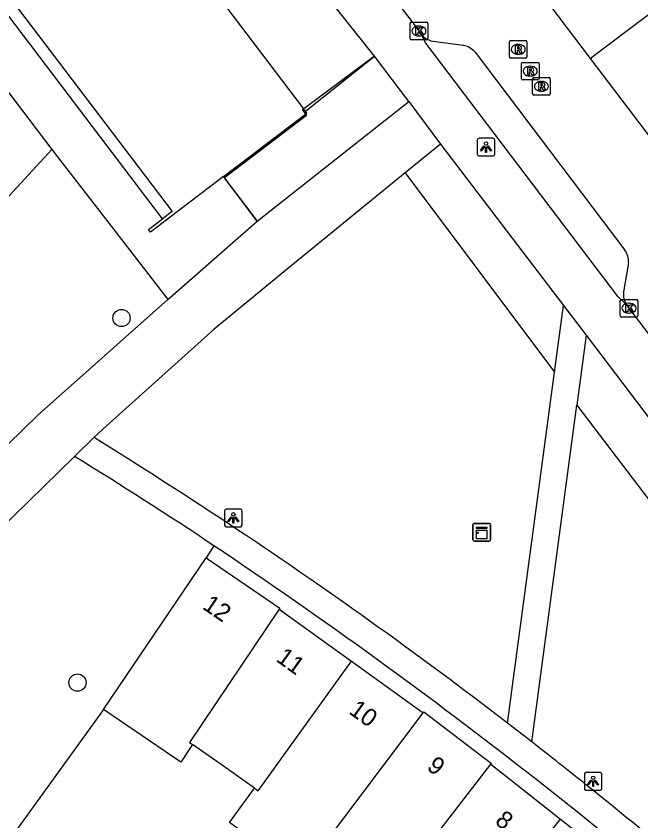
# Model space of a CAD drawing. Extents: x 160026 to 161302, y 384757 to 385701.
# Drawn here: x 160311.84 to 160347.3, y 385468.79 to 385514.43 of the extents above; entities that cross this region are included whole.
import ezdxf

# ---------------------------------------------------------------- set-up
doc = ezdxf.new("R2010")
doc.units = 0
for name, color, linetype in [('IMGEO_Boom', 7, 'Continuous'), ('IMGEO_Groenvoorziening', 7, 'Continuous'), ('IMGEO_Haag', 7, 'Continuous'), ('IMGEO_Kast', 7, 'Continuous'), ('IMGEO_Kolk', 7, 'Continuous'), ('IMGEO_Lichtpunt', 7, 'Continuous'), ('IMGEO_Pand', 7, 'Continuous'), ('IMGEO_Pand_nummerreeks', 7, 'Continuous'), ('IMGEO_Rijbaan_lokaal_open', 7, 'Continuous'), ('IMGEO_Rioolput', 7, 'Continuous'), ('IMGEO_Voetpad_open', 7, 'Continuous')]:
    doc.layers.add(name, color=color, linetype=linetype)

msp = doc.modelspace()

# ---------------------------------------------------------------- linework, layer by layer
at = {"layer": 'IMGEO_Boom'}
for centre in [(160317.827, 385497.305), (160315.325, 385476.629)]:
    msp.add_circle(centre, 0.489, dxfattribs=at)
at = {"layer": 'IMGEO_Groenvoorziening'}
for points in [[(160309.005, 385501.6), (160313.862, 385506.862)], [(160333.928, 385505.529), (160342.4, 385494.225)], [(160343.653, 385492.356), (160364.484, 385465.028)], [(160323.07, 385484.391), (160322.625, 385483.696)], [(160316.803, 385475.111), (160311.879, 385468.304)]]:
    msp.add_lwpolyline(points, dxfattribs=at)
at = {"layer": 'IMGEO_Haag'}
for points in [[(160332.187, 385512.154), (160328.17, 385509.16)], [(160328.17, 385509.16), (160328.094, 385509.104), (160328.272, 385508.87)], [(160328.272, 385508.87), (160328.331, 385508.792), (160323.672, 385505.25)], [(160323.672, 385505.25), (160323.664, 385505.244), (160325.527, 385502.791)]]:
    msp.add_lwpolyline(points, dxfattribs=at)
at = {"layer": 'IMGEO_Kast'}
for p, q in [((160337.766, 385484.73), (160337.766, 385485.571)), ((160337.766, 385485.571), (160337.766, 385484.73)), ((160337.841, 385485.655), (160338.682, 385485.655)), ((160338.682, 385485.655), (160337.841, 385485.655)), ((160338.766, 385485.58), (160338.766, 385484.739)), ((160338.766, 385484.739), (160338.766, 385485.58)), ((160338.691, 385484.655), (160337.85, 385484.655)), ((160337.85, 385484.655), (160338.691, 385484.655))]:
    msp.add_line(p, q, dxfattribs=at)
for points in [[(160337.961, 385485.445), (160338.561, 385485.445), (160338.561, 385485.36), (160337.961, 385485.36), (160337.961, 385485.445)], [(160337.961, 385485.27), (160338.561, 385485.27), (160338.561, 385484.781), (160337.961, 385484.781), (160337.961, 385485.27)]]:
    msp.add_lwpolyline(points, dxfattribs=at)
msp.add_circle((160338.045, 385485.119), 0.0377, dxfattribs=at)
for centre, start, end in [((160337.844, 385485.577), 92.4484, 184.2845), ((160337.844, 385485.577), 92.4484, 184.2845), ((160338.688, 385485.577), 2.4484, 94.2845), ((160338.688, 385485.577), 2.4484, 94.2845), ((160337.844, 385484.733), 182.4484, 274.2845), ((160337.844, 385484.733), 182.4484, 274.2845), ((160338.688, 385484.733), 272.4484, 4.2845), ((160338.688, 385484.733), 272.4484, 4.2845)]:
    msp.add_arc(centre, 0.0779, start, end, dxfattribs=at)
at = {"layer": 'IMGEO_Kolk'}
for p, q in [((160334.201, 385513.157), (160334.201, 385514.009)), ((160334.276, 385514.083), (160335.128, 385514.083)), ((160334.689, 385513.863), (160334.714, 385513.863)), ((160335.202, 385514.009), (160335.202, 385513.157)), ((160334.712, 385513.303), (160334.687, 385513.303)), ((160335.128, 385513.083), (160334.276, 385513.083)), ((160346.118, 385497.434), (160346.118, 385498.286)), ((160346.193, 385498.36), (160347.045, 385498.36)), ((160346.606, 385498.14), (160346.631, 385498.14)), ((160347.119, 385498.286), (160347.119, 385497.434)), ((160347.045, 385497.36), (160346.193, 385497.36)), ((160346.629, 385497.58), (160346.604, 385497.58))]:
    msp.add_line(p, q, dxfattribs=at)
for points in [[(160334.201, 385513.157), (160334.201, 385514.009)], [(160334.276, 385514.083), (160335.128, 385514.083)], [(160334.522, 385513.783), (160334.645, 385513.783), (160334.645, 385513.632), (160334.775, 385513.783), (160334.939, 385513.783), (160334.793, 385513.632), (160334.946, 385513.383), (160334.794, 385513.383), (160334.709, 385513.547), (160334.645, 385513.48), (160334.645, 385513.383), (160334.522, 385513.383), (160334.522, 385513.783)], [(160335.202, 385514.009), (160335.202, 385513.157)], [(160335.128, 385513.083), (160334.276, 385513.083)], [(160346.118, 385497.434), (160346.118, 385498.286)], [(160346.193, 385498.36), (160347.045, 385498.36)], [(160347.119, 385498.286), (160347.119, 385497.434)], [(160346.439, 385498.06), (160346.562, 385498.06), (160346.562, 385497.909), (160346.692, 385498.06), (160346.856, 385498.06), (160346.71, 385497.909), (160346.863, 385497.66), (160346.711, 385497.66), (160346.626, 385497.824), (160346.562, 385497.757), (160346.562, 385497.66), (160346.439, 385497.66), (160346.439, 385498.06)], [(160347.045, 385497.36), (160346.193, 385497.36)]]:
    msp.add_lwpolyline(points, dxfattribs=at)
for centre, start, end in [((160334.278, 385514.007), 91.552, 178.448), ((160334.278, 385514.007), 91.552, 178.448), ((160335.126, 385514.007), 1.552, 88.448), ((160335.126, 385514.007), 1.552, 88.448), ((160334.278, 385513.159), 181.552, 268.448), ((160334.278, 385513.159), 181.552, 268.448), ((160335.126, 385513.159), 271.552, 358.448), ((160335.126, 385513.159), 271.552, 358.448), ((160346.195, 385498.284), 91.552, 178.448), ((160346.195, 385498.284), 91.552, 178.448), ((160347.043, 385498.284), 1.552, 88.448), ((160347.043, 385498.284), 1.552, 88.448), ((160346.195, 385497.436), 181.552, 268.448), ((160346.195, 385497.436), 181.552, 268.448), ((160347.043, 385497.436), 271.552, 358.448), ((160347.043, 385497.436), 271.552, 358.448)]:
    msp.add_arc(centre, 0.0765, start, end, dxfattribs=at)
for centre, major_axis, ratio, start_param, end_param in [((160334.688, 385513.583), (-0.387, 0.002), 0.722429, 4.712389, 7.853982), ((160334.713, 385513.583), (-0.39, 0.002), 0.717154, 1.570796, 4.712389), ((160346.605, 385497.86), (-0.387, 0.002), 0.722429, 4.712389, 7.853982), ((160346.63, 385497.86), (-0.39, 0.002), 0.717154, 1.570796, 4.712389)]:
    msp.add_ellipse(centre, major_axis=major_axis, ratio=ratio, start_param=start_param, end_param=end_param, dxfattribs=at)
at = {"layer": 'IMGEO_Lichtpunt'}
for p, q in [((160338.011, 385507.4), (160338.011, 385506.593)), ((160338.011, 385507.4), (160338.011, 385506.593)), ((160338.913, 385507.495), (160338.105, 385507.495)), ((160338.913, 385507.495), (160338.105, 385507.495)), ((160339.007, 385506.593), (160339.007, 385507.4)), ((160339.007, 385506.593), (160339.007, 385507.4)), ((160338.105, 385506.499), (160338.913, 385506.499)), ((160338.105, 385506.499), (160338.913, 385506.499)), ((160323.673, 385486.371), (160323.673, 385485.564)), ((160323.673, 385486.371), (160323.673, 385485.564)), ((160324.575, 385486.466), (160323.767, 385486.466)), ((160324.575, 385486.466), (160323.767, 385486.466)), ((160324.669, 385485.564), (160324.669, 385486.371)), ((160324.669, 385485.564), (160324.669, 385486.371)), ((160323.767, 385485.47), (160324.575, 385485.47)), ((160323.767, 385485.47), (160324.575, 385485.47)), ((160344.088, 385471.434), (160344.088, 385470.627)), ((160344.088, 385471.434), (160344.088, 385470.627)), ((160344.99, 385471.529), (160344.182, 385471.529)), ((160344.99, 385471.529), (160344.182, 385471.529)), ((160345.084, 385470.627), (160345.084, 385471.434)), ((160345.084, 385470.627), (160345.084, 385471.434)), ((160344.182, 385470.533), (160344.99, 385470.533)), ((160344.182, 385470.533), (160344.99, 385470.533))]:
    msp.add_line(p, q, dxfattribs=at)
for points in [[(160338.385, 385507.064), (160338.424, 385507.036), (160338.236, 385506.774), (160338.198, 385506.801), (160338.385, 385507.064)], [(160338.487, 385507.016), (160338.534, 385507.016), (160338.534, 385506.694), (160338.487, 385506.694), (160338.487, 385507.016)], [(160338.597, 385507.036), (160338.635, 385507.063), (160338.822, 385506.801), (160338.783, 385506.773), (160338.597, 385507.036)], [(160324.047, 385486.035), (160324.086, 385486.007), (160323.898, 385485.745), (160323.86, 385485.772), (160324.047, 385486.035)], [(160324.149, 385485.987), (160324.196, 385485.987), (160324.196, 385485.665), (160324.149, 385485.665), (160324.149, 385485.987)], [(160324.259, 385486.007), (160324.297, 385486.034), (160324.484, 385485.772), (160324.445, 385485.744), (160324.259, 385486.007)], [(160344.462, 385471.098), (160344.501, 385471.07), (160344.313, 385470.808), (160344.275, 385470.835), (160344.462, 385471.098)], [(160344.564, 385471.05), (160344.611, 385471.05), (160344.611, 385470.728), (160344.564, 385470.728), (160344.564, 385471.05)], [(160344.674, 385471.07), (160344.712, 385471.097), (160344.899, 385470.835), (160344.86, 385470.807), (160344.674, 385471.07)]]:
    msp.add_lwpolyline(points, dxfattribs=at)
for centre in [(160338.51, 385507.198), (160324.172, 385486.169), (160344.587, 385471.232)]:
    msp.add_circle(centre, 0.0994, dxfattribs=at)
for centre, start, end in [((160338.105, 385507.4), 90, 180), ((160338.105, 385507.4), 90, 180), ((160338.913, 385507.4), 0, 90), ((160338.913, 385507.4), 0, 90), ((160338.105, 385506.593), 180, 270), ((160338.105, 385506.593), 180, 270), ((160338.913, 385506.593), 270, 0), ((160338.913, 385506.593), 270, 360), ((160323.767, 385486.371), 90, 180), ((160323.767, 385486.371), 90, 180), ((160324.575, 385486.371), 0, 90), ((160324.575, 385486.371), 0, 90), ((160323.767, 385485.564), 180, 270), ((160323.767, 385485.564), 180, 270), ((160324.575, 385485.564), 270, 0), ((160324.575, 385485.564), 270, 360), ((160344.182, 385471.434), 90, 180), ((160344.182, 385471.434), 90, 180), ((160344.99, 385471.434), 0, 90), ((160344.99, 385471.434), 0, 90), ((160344.182, 385470.627), 180, 270), ((160344.182, 385470.627), 180, 270), ((160344.99, 385470.627), 270, 0), ((160344.99, 385470.627), 270, 360)]:
    msp.add_arc(centre, 0.0946, start, end, dxfattribs=at)
at = {"layer": 'IMGEO_Pand'}
for points in [[(160309.161, 385517.415), (160309.693, 385517.819), (160320.695, 385503.346), (160320.15, 385502.931)], [(160328.17, 385509.16), (160322.565, 385516.55)], [(160328.27, 385509.028), (160328.17, 385509.16)], [(160323.614, 385505.327), (160328.272, 385508.87)], [(160328.272, 385508.87), (160328.346, 385508.927), (160328.27, 385509.028)], [(160323.614, 385505.327), (160319.478, 385502.181), (160319.363, 385502.333), (160320.15, 385502.931)], [(160316.803, 385475.111), (160322.625, 385483.696)], [(160322.625, 385483.696), (160326.805, 385480.85), (160326.768, 385480.796)], [(160326.768, 385480.796), (160321.684, 385473.231), (160321.845, 385473.119)], [(160326.768, 385480.796), (160330.872, 385477.848)], [(160325.373, 385470.638), (160325.583, 385470.489), (160330.872, 385477.848)], [(160330.872, 385477.848), (160334.944, 385474.922)], [(160321.845, 385473.119), (160321.199, 385472.117), (160316.803, 385475.111)], [(160328.027, 385465.727), (160334.944, 385474.922)], [(160334.944, 385474.922), (160334.985, 385474.976), (160338.814, 385472.043), (160338.78, 385471.999)], [(160325.373, 385470.638), (160323.614, 385471.885), (160321.845, 385473.119)], [(160333.484, 385464.599), (160333.216, 385464.808), (160338.78, 385471.999)], [(160338.78, 385471.999), (160342.733, 385468.889)], [(160328.027, 385465.727), (160328.009, 385465.741), (160323.955, 385468.686), (160325.373, 385470.638)], [(160336.846, 385461.951), (160337.04, 385461.797), (160342.733, 385468.889)], [(160342.733, 385468.889), (160343.269, 385468.467), (160346.358, 385465.946), (160346.56, 385465.775)]]:
    msp.add_lwpolyline(points, dxfattribs=at)
at = {"layer": 'IMGEO_Rijbaan_lokaal_open'}
for points in [[(160328.733, 385521.383), (160334.485, 385513.867), (160334.702, 385513.583), (160334.833, 385513.394)], [(160332.187, 385512.154), (160326.32, 385519.534)], [(160342.111, 385515.057), (160344.413, 385512.026)], [(160335.482, 385513.011), (160337.214, 385512.776)], [(160337.892, 385512.38), (160346.391, 385501.153)], [(160328.27, 385509.028), (160332.187, 385512.154)], [(160344.413, 385512.026), (160349.032, 385505.948), (160349.095, 385505.876)], [(160346.588, 385500.432), (160346.319, 385498.795)], [(160346.484, 385498.049), (160346.619, 385497.86), (160358.445, 385482.339), (160370.256, 385466.775), (160374.668, 385460.991)]]:
    msp.add_lwpolyline(points, dxfattribs=at)
for centre, radius, start, end in [((160335.633, 385514.008), 1.008, 217.5125, 261.3945), ((160336.892, 385511.447), 1.367, 43.0259, 76.3982), ((160345.476, 385500.516), 1.115, 355.6975, 34.8665), ((160347.422, 385498.648), 1.113, 172.3937, 212.5501)]:
    msp.add_arc(centre, radius, start, end, dxfattribs=at)
at = {"layer": 'IMGEO_Rioolput'}
for p, q in [((160339.833, 385512.113), (160339.833, 385512.965)), ((160339.908, 385513.039), (160340.76, 385513.039)), ((160340.321, 385512.819), (160340.346, 385512.819)), ((160340.834, 385512.965), (160340.834, 385512.113)), ((160340.76, 385512.039), (160339.908, 385512.039)), ((160340.344, 385512.259), (160340.319, 385512.259)), ((160340.518, 385510.878), (160340.518, 385511.73)), ((160340.593, 385511.804), (160341.445, 385511.804)), ((160341.006, 385511.584), (160341.031, 385511.584)), ((160341.519, 385511.73), (160341.519, 385510.878)), ((160341.029, 385511.024), (160341.004, 385511.024)), ((160341.23, 385510.946), (160342.082, 385510.946)), ((160341.445, 385510.804), (160340.593, 385510.804)), ((160341.155, 385510.02), (160341.155, 385510.872)), ((160341.643, 385510.726), (160341.668, 385510.726)), ((160342.156, 385510.872), (160342.156, 385510.02)), ((160341.666, 385510.166), (160341.641, 385510.166)), ((160342.082, 385509.946), (160341.23, 385509.946))]:
    msp.add_line(p, q, dxfattribs=at)
for points in [[(160339.833, 385512.113), (160339.833, 385512.965)], [(160339.908, 385513.039), (160340.76, 385513.039)], [(160340.422, 385512.737), (160340.17, 385512.739), (160340.17, 385512.339)], [(160340.834, 385512.965), (160340.834, 385512.113)], [(160340.17, 385512.339), (160340.294, 385512.339), (160340.294, 385512.501), (160340.305, 385512.501)], [(160340.348, 385512.658), (160340.294, 385512.658), (160340.294, 385512.577)], [(160340.294, 385512.577), (160340.346, 385512.577)], [(160340.352, 385512.472), (160340.423, 385512.339), (160340.563, 385512.339), (160340.498, 385512.465)], [(160340.76, 385512.039), (160339.908, 385512.039)], [(160340.518, 385510.878), (160340.518, 385511.73)], [(160340.593, 385511.804), (160341.445, 385511.804)], [(160341.107, 385511.502), (160340.855, 385511.504), (160340.855, 385511.104)], [(160341.033, 385511.423), (160340.979, 385511.423), (160340.979, 385511.342)], [(160341.519, 385511.73), (160341.519, 385510.878)], [(160340.855, 385511.104), (160340.979, 385511.104), (160340.979, 385511.266), (160340.99, 385511.266)], [(160340.979, 385511.342), (160341.031, 385511.342)], [(160341.037, 385511.237), (160341.108, 385511.104), (160341.248, 385511.104), (160341.183, 385511.23)], [(160341.23, 385510.946), (160342.082, 385510.946)], [(160341.445, 385510.804), (160340.593, 385510.804)], [(160341.155, 385510.02), (160341.155, 385510.872)], [(160341.744, 385510.644), (160341.492, 385510.646), (160341.492, 385510.246)], [(160341.67, 385510.565), (160341.616, 385510.565), (160341.616, 385510.484)], [(160341.616, 385510.484), (160341.668, 385510.484)], [(160342.156, 385510.872), (160342.156, 385510.02)], [(160341.492, 385510.246), (160341.616, 385510.246), (160341.616, 385510.408), (160341.627, 385510.408)], [(160341.674, 385510.379), (160341.745, 385510.246), (160341.885, 385510.246), (160341.82, 385510.372)], [(160342.082, 385509.946), (160341.23, 385509.946)]]:
    msp.add_lwpolyline(points, dxfattribs=at)
for centre, radius, start, end in [((160339.91, 385512.963), 0.0765, 91.552, 178.448), ((160339.91, 385512.963), 0.0765, 91.552, 178.448), ((160340.421, 385512.627), 0.109, 350.3612, 89.416), ((160340.758, 385512.963), 0.0765, 1.552, 88.448), ((160340.758, 385512.963), 0.0765, 1.552, 88.448), ((160340.304, 385512.448), 0.0533, 26.0293, 88.6989), ((160340.33, 385512.766), 0.19, 274.7715, 282.9687), ((160340.354, 385512.562), 0.0964, 77.0061, 93.1865), ((160340.368, 385512.619), 0.0378, 276.6634, 79.6772), ((160340.419, 385512.627), 0.112, 277.5842, 350.9817), ((160340.403, 385512.412), 0.108, 29.5134, 73.7905), ((160339.91, 385512.115), 0.0765, 181.552, 268.448), ((160339.91, 385512.115), 0.0765, 181.552, 268.448), ((160340.758, 385512.115), 0.0765, 271.552, 358.448), ((160340.758, 385512.115), 0.0765, 271.552, 358.448), ((160340.595, 385511.728), 0.0765, 91.552, 178.448), ((160340.595, 385511.728), 0.0765, 91.552, 178.448), ((160341.039, 385511.327), 0.0964, 77.0061, 93.1865), ((160341.053, 385511.384), 0.0378, 276.6634, 79.6772), ((160341.106, 385511.392), 0.109, 350.3612, 89.416), ((160341.104, 385511.392), 0.112, 277.5842, 350.9817), ((160341.443, 385511.728), 0.0765, 1.552, 88.448), ((160341.443, 385511.728), 0.0765, 1.552, 88.448), ((160340.989, 385511.213), 0.0533, 26.0293, 88.6989), ((160341.015, 385511.531), 0.19, 274.7715, 282.9687), ((160341.088, 385511.177), 0.108, 29.5134, 73.7905), ((160341.232, 385510.87), 0.0765, 91.552, 178.448), ((160341.232, 385510.87), 0.0765, 91.552, 178.448), ((160342.08, 385510.87), 0.0765, 1.552, 88.448), ((160342.08, 385510.87), 0.0765, 1.552, 88.448), ((160340.595, 385510.88), 0.0765, 181.552, 268.448), ((160340.595, 385510.88), 0.0765, 181.552, 268.448), ((160341.443, 385510.88), 0.0765, 271.552, 358.448), ((160341.443, 385510.88), 0.0765, 271.552, 358.448), ((160341.652, 385510.673), 0.19, 274.7715, 282.9687), ((160341.676, 385510.469), 0.0964, 77.0061, 93.1865), ((160341.69, 385510.526), 0.0378, 276.6634, 79.6772), ((160341.743, 385510.534), 0.109, 350.3612, 89.416), ((160341.741, 385510.534), 0.112, 277.5842, 350.9817), ((160341.232, 385510.022), 0.0765, 181.552, 268.448), ((160341.232, 385510.022), 0.0765, 181.552, 268.448), ((160341.626, 385510.355), 0.0533, 26.0293, 88.6989), ((160341.725, 385510.319), 0.108, 29.5134, 73.7905), ((160342.08, 385510.022), 0.0765, 271.552, 358.448), ((160342.08, 385510.022), 0.0765, 271.552, 358.448)]:
    msp.add_arc(centre, radius, start, end, dxfattribs=at)
for centre, major_axis, ratio, start_param, end_param in [((160340.32, 385512.539), (-0.387, 0.002), 0.722429, 4.712389, 7.853982), ((160340.345, 385512.539), (-0.39, 0.002), 0.717154, 1.570796, 4.712389), ((160341.005, 385511.304), (-0.387, 0.002), 0.722429, 4.712389, 7.853982), ((160341.03, 385511.304), (-0.39, 0.002), 0.717154, 1.570796, 4.712389), ((160341.642, 385510.446), (-0.387, 0.002), 0.722429, 4.712389, 7.853982), ((160341.667, 385510.446), (-0.39, 0.002), 0.717154, 1.570796, 4.712389)]:
    msp.add_ellipse(centre, major_axis=major_axis, ratio=ratio, start_param=start_param, end_param=end_param, dxfattribs=at)
at = {"layer": 'IMGEO_Voetpad_open'}
for points in [[(160304.296, 385519.472), (160304.835, 385518.762), (160313.862, 385506.862)], [(160320.15, 385502.931), (160309.161, 385517.415)], [(160344.413, 385512.026), (160344.992, 385512.464), (160349.331, 385515.746)], [(160346.484, 385498.049), (160346.008, 385498.502), (160335.101, 385512.892), (160334.833, 385513.394)], [(160334.135, 385509.577), (160332.187, 385512.154)], [(160325.527, 385502.791), (160334.135, 385509.577)], [(160334.135, 385509.577), (160335.926, 385507.156)], [(160313.862, 385506.862), (160319.18, 385500), (160320.452, 385498.358)], [(160335.926, 385507.156), (160333.928, 385505.529)], [(160335.926, 385507.156), (160342.909, 385498.01)], [(160333.928, 385505.529), (160327.138, 385500), (160323.086, 385496.669), (160316.765, 385491.007), (160316.264, 385490.521)], [(160323.672, 385505.25), (160323.614, 385505.327)], [(160325.527, 385502.791), (160323.672, 385505.25)], [(160320.452, 385498.358), (160325.527, 385502.791)], [(160320.452, 385498.358), (160313.095, 385491.822), (160307.938, 385486.782)], [(160342.4, 385494.225), (160342.909, 385498.01)], [(160342.909, 385498.01), (160344.184, 385496.335)], [(160344.184, 385496.335), (160343.653, 385492.356)], [(160344.184, 385496.335), (160350.024, 385488.651), (160367.08, 385466.212)], [(160339.724, 385474.334), (160342.4, 385494.225)], [(160341.106, 385473.266), (160343.653, 385492.356)], [(160316.264, 385490.521), (160315.165, 385489.456)], [(160315.165, 385489.456), (160310.804, 385485.226), (160302.526, 385476.637), (160300.338, 385474.193)], [(160341.106, 385473.266), (160339.724, 385474.334)]]:
    msp.add_lwpolyline(points, dxfattribs=at)
for centre, radius, start, end in [((160167.743, 385250.05), 282.639, 56.45491, 58.29939), ((160160.966, 385240.095), 293.186, 56.43354, 58.26835), ((160168.51, 385251.301), 281.173, 52.48786, 56.44433), ((160153.733, 385231.541), 304.315, 47.74715, 56.18925), ((160157.235, 385237.082), 299.318, 51.33142, 52.09888), ((160167.978, 385250.75), 281.934, 48.23741, 51.30059)]:
    msp.add_arc(centre, radius, start, end, dxfattribs=at)

# ---------------------------------------------------------------- texts
at = {"layer": 'IMGEO_Pand_nummerreeks'}
for s, rotation, p in [('12', 325.7486, (160322.362, 385480.851)), ('11', 324.3047, (160326.541, 385477.881)), ('10', 324.3047, (160330.671, 385474.913)), ('9', 322.5457, (160335.092, 385471.745)), ('8', 321.8066, (160338.96, 385468.676))]:
    msp.add_text(s, height=1, rotation=rotation, dxfattribs=at).set_placement(p)

doc.saveas('drawing.dxf')
